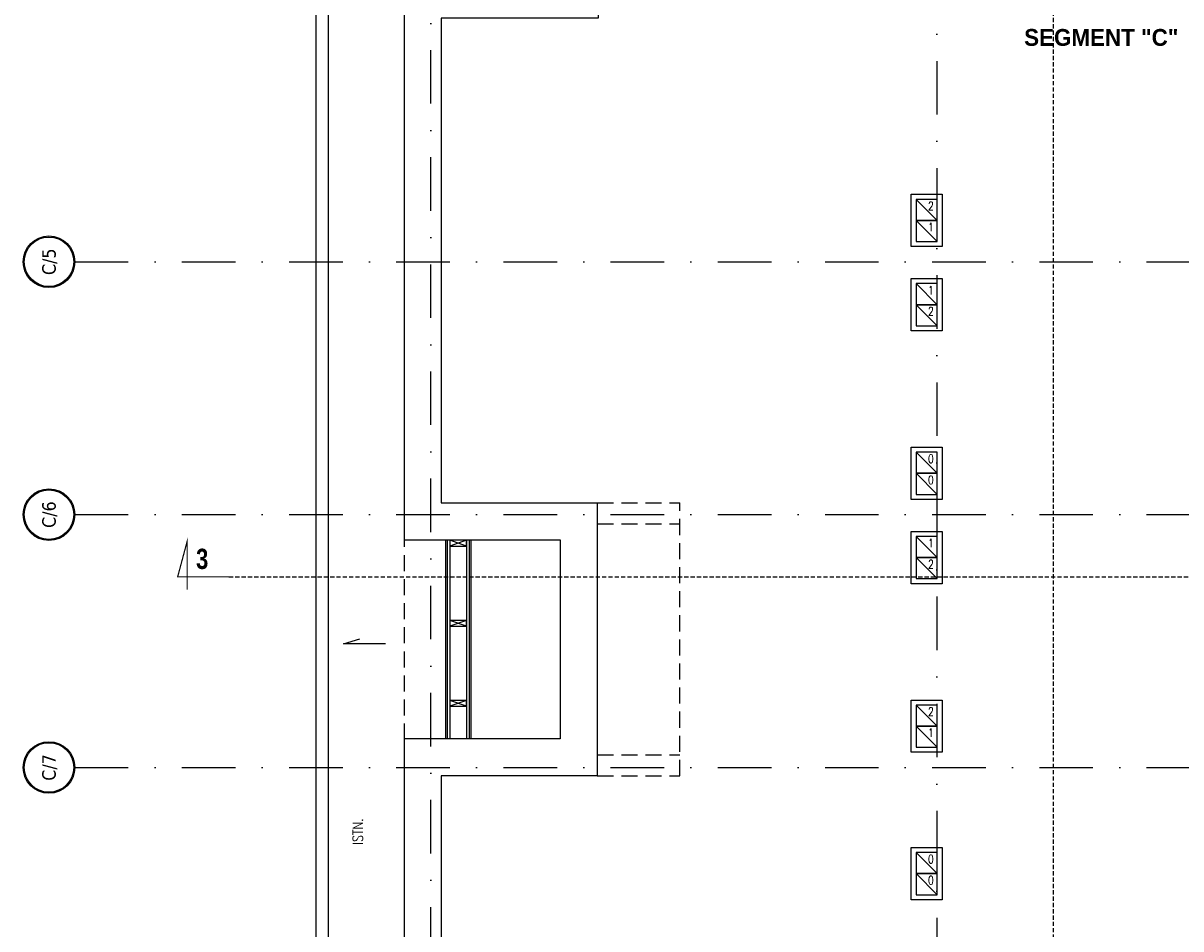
# Model space of a CAD drawing. Header units: millimetres. Extents: x 28600 to 181045, y -399112 to -163690.
# Tile 464 of 482: x 87568 to 88941, y -197020 to -195945. Entities that reach past the tile are written whole.
import ezdxf
from ezdxf.enums import TextEntityAlignment as Align

# ---------------------------------------------------------------- set-up
doc = ezdxf.new("R2010")
doc.units = ezdxf.units.MM
for name, pattern in [('CARKOVANA', [7.5, 5, -2.5]), ('DASHDOT', [25.4, 12.7, -6.35, 0, -6.35]), ('HIDDEN', [9.525, 6.35, -3.175])]:
    doc.linetypes.add(name, pattern=pattern)
doc.layers.get('0').update_dxf_attribs({"color": 8})
for name, color, linetype in [('!! 0_ Istn-sciany', 8, 'Continuous'), ('!! 0_ Istn-widok', 8, 'Continuous'), ('!! 0_ Opis', 8, 'Continuous'), ('!! 0_Istn-went', 8, 'Continuous'), ('!! 1_Wyburzenia', 8, 'CARKOVANA'), ('0-osie-liniA', 8, 'DASHDOT'), ('0-osie-tx', 8, 'Continuous')]:
    doc.layers.add(name, color=color, linetype=linetype)
doc.styles.add('ARCHETYP', font='romans.shx', dxfattribs={"height": 15})
doc.styles.add('STYLE10', font='arialbd.ttf')
doc.styles.add('STYLE7', font='ARIALNB.TTF')
doc.styles.add('TAHOMA', font='tahoma.ttf')

# ---------------------------------------------------------------- blocks, each defined once
blk = doc.blocks.new('*U27')
h = blk.add_hatch(color=256)
edge = h.paths.add_edge_path()
edge.add_arc((0, 0), 30.6, 0, 360)
edge = h.paths.add_edge_path(flags=17)
edge.add_arc((0, 0), 29.4, 0, 360)
for radius in [30.6, 29.4]:
    blk.add_circle((0, 0), radius)
at = {"style": 'TAHOMA', "flags": 8}
blk.add_attdef('ANSICHTSNUMMER', text='', height=16, dxfattribs=at).set_placement((0, 0), align=Align.MIDDLE_CENTER)

msp = doc.modelspace()

# ---------------------------------------------------------------- linework, layer by layer
at = {"layer": '!! 0_ Istn-sciany'}
for points in [[(88205.25438, -195639.73497), (88206.10722, -195895.5883), (88020.25413, -195895.5883), (88020.25413, -196558.5883), (88205.25413, -196558.5883), (88205.25413, -196794.5883), (88020.25413, -196794.5883), (88020.25413, -197458.5883)], [(88249.25413, -195639.5883), (88250.25413, -195939.5883), (88064.25413, -195939.5883), (88064.25413, -196514.5883), (88249.25413, -196514.5883), (88249.25413, -196838.5883), (88064.25413, -196838.5883), (88064.25413, -197416.12813)]]:
    msp.add_lwpolyline(points, dxfattribs=at)
for points in [[(88621.25413, -196148.5883), (88658.25413, -196148.5883), (88658.25413, -196210.5883), (88621.25413, -196210.5883)], [(88621.25413, -196248.5883), (88658.25413, -196248.5883), (88658.25413, -196310.5883), (88621.25413, -196310.5883)], [(88621.25413, -196448.5883), (88658.25413, -196448.5883), (88658.25413, -196510.5883), (88621.25413, -196510.5883)], [(88621.25413, -196548.5883), (88658.25413, -196548.5883), (88658.25413, -196610.5883), (88621.25413, -196610.5883)], [(88621.25413, -196748.5883), (88658.25413, -196748.5883), (88658.25413, -196810.5883), (88621.25413, -196810.5883)], [(88621.25413, -196923.5883), (88658.25413, -196923.5883), (88658.25413, -196985.5883), (88621.25413, -196985.5883)]]:
    msp.add_lwpolyline(points, close=True, dxfattribs=at)
at = {"layer": '!! 0_ Istn-widok'}
for points in [[(87915.25413, -195631.5883), (87915.25413, -197365.26521)], [(87930.25413, -195631.5883), (87930.25413, -197365.26521)], [(88069.25413, -196558.5883), (88069.25413, -196794.5883)], [(88071.25413, -196558.5883), (88071.25413, -196794.5883)], [(88074.25413, -196558.5883), (88074.25413, -196794.5883)], [(88094.25493, -196559.09008), (88074.25493, -196566.09008)], [(88094.25493, -196566.09008), (88074.25493, -196559.09008)], [(88094.25413, -196558.5883), (88094.25413, -196794.5883)], [(88097.25413, -196558.5883), (88097.25413, -196794.5883)], [(88099.25413, -196558.5883), (88099.25413, -196794.5883)], [(88094.25413, -196654.0883), (88074.25413, -196661.0883)], [(88094.25413, -196661.0883), (88074.25413, -196654.0883)], [(88094.25414, -196749.0883), (88074.25414, -196756.0883)], [(88094.25414, -196756.0883), (88074.25414, -196749.0883)]]:
    msp.add_lwpolyline(points, dxfattribs=at)
at = {"layer": '!! 0_ Istn-widok', "linetype": 'HIDDEN', "ltscale": 3}
for points in [[(88020.25413, -195633.5883), (88020.25413, -197458.5883)], [(88249.25413, -196514.5883), (88347.25413, -196514.5883)], [(88347.25413, -196838.5883), (88347.25413, -196514.5883)], [(88249.25413, -196539.5883), (88347.25413, -196539.5883)], [(88249.25413, -196813.5883), (88347.25413, -196813.5883)], [(88249.25413, -196838.5883), (88347.25413, -196838.5883)]]:
    msp.add_lwpolyline(points, dxfattribs=at)
at = {"layer": '!! 0_ Istn-widok'}
for points in [[(88074.25493, -196559.09008), (88074.25493, -196566.09008), (88094.25493, -196566.09008), (88094.25493, -196559.09008)], [(88074.25413, -196654.0883), (88074.25413, -196661.0883), (88094.25413, -196661.0883), (88094.25413, -196654.0883)], [(88074.25414, -196749.0883), (88074.25414, -196756.0883), (88094.25414, -196756.0883), (88094.25414, -196749.0883)]]:
    msp.add_lwpolyline(points, close=True, dxfattribs=at)
at = {"layer": '!! 0_ Opis', "const_width": 1.44}
msp.add_lwpolyline([(87812.39936, -196602.48145), (87751.57376, -196602.48145), (87762.84495, -196560.41681), (87762.84495, -196617.68785)], dxfattribs=at)
msp.add_lwpolyline([(87812.39936, -196602.48145), (87751.57376, -196602.48145), (87762.84495, -196560.41681), (87762.84495, -196617.68785)], dxfattribs=at)
at = {"layer": '!! 0_ Opis'}
for points in [[(87948.256, -196681.8447), (87967.76863, -196676.01569)], [(87998.256, -196681.8447), (87948.256, -196681.8447)]]:
    msp.add_lwpolyline(points, dxfattribs=at)
at = {"layer": '!! 0_Istn-went'}
for points in [[(88627.25413, -196179.5883), (88652.25413, -196179.5883), (88652.25413, -196154.5883), (88627.25413, -196154.5883)], [(88627.25413, -196204.5883), (88652.25413, -196204.5883), (88652.25413, -196179.5883), (88627.25413, -196179.5883)], [(88627.25413, -196279.5883), (88652.25413, -196279.5883), (88652.25413, -196254.5883), (88627.25413, -196254.5883)], [(88627.25413, -196304.5883), (88652.25413, -196304.5883), (88652.25413, -196279.5883), (88627.25413, -196279.5883)], [(88627.25413, -196479.5883), (88652.25413, -196479.5883), (88652.25413, -196454.5883), (88627.25413, -196454.5883)], [(88627.25413, -196504.5883), (88652.25413, -196504.5883), (88652.25413, -196479.5883), (88627.25413, -196479.5883)], [(88627.25413, -196579.5883), (88652.25413, -196579.5883), (88652.25413, -196554.5883), (88627.25413, -196554.5883)], [(88627.25413, -196604.5883), (88652.25413, -196604.5883), (88652.25413, -196579.5883), (88627.25413, -196579.5883)], [(88627.25413, -196779.5883), (88652.25413, -196779.5883), (88652.25413, -196754.5883), (88627.25413, -196754.5883)], [(88627.25413, -196804.5883), (88652.25413, -196804.5883), (88652.25413, -196779.5883), (88627.25413, -196779.5883)], [(88627.25413, -196954.5883), (88652.25413, -196954.5883), (88652.25413, -196929.5883), (88627.25413, -196929.5883)], [(88627.25413, -196979.5883), (88652.25413, -196979.5883), (88652.25413, -196954.5883), (88627.25413, -196954.5883)]]:
    msp.add_lwpolyline(points, close=True, dxfattribs=at)
for points in [[(88627.25413, -196154.5883), (88652.25413, -196179.5883)], [(88627.25413, -196179.5883), (88652.25413, -196204.5883)], [(88627.25413, -196254.5883), (88652.25413, -196279.5883)], [(88627.25413, -196279.5883), (88652.25413, -196304.5883)], [(88627.25413, -196454.5883), (88652.25413, -196479.5883)], [(88627.25413, -196479.5883), (88652.25413, -196504.5883)], [(88627.25413, -196554.5883), (88652.25413, -196579.5883)], [(88627.25413, -196579.5883), (88652.25413, -196604.5883)], [(88627.25413, -196754.5883), (88652.25413, -196779.5883)], [(88627.25413, -196779.5883), (88652.25413, -196804.5883)], [(88627.25413, -196929.5883), (88652.25413, -196954.5883)], [(88627.25413, -196954.5883), (88652.25413, -196979.5883)]]:
    msp.add_lwpolyline(points, dxfattribs=at)
at = {"layer": '!! 1_Wyburzenia'}
for points in [[(88789.92067, -193651.73113), (88789.92067, -199799.7379)], [(87812.39936, -196602.48145), (89794.45375, -196602.48145)]]:
    msp.add_lwpolyline(points, dxfattribs=at)
at = {"layer": '0-osie-liniA', "ltscale": 5}
for points in [[(88651.75413, -193575.54863), (88651.75413, -199799.35902)], [(88051.75413, -199599.773), (88051.75413, -193580.95023)], [(87629.57573, -196228.62813), (89870.15254, -196228.62813)], [(87629.57573, -196528.62813), (89870.15254, -196528.62813)], [(87629.57573, -196828.62813), (89870.15254, -196828.62813)]]:
    msp.add_lwpolyline(points, dxfattribs=at)

# ---------------------------------------------------------------- block references
at = {"layer": '0-osie-tx'}
ref = msp.add_blockref('*U27', (87598.97573, -196228.62813), dxfattribs=dict(at, rotation=270))
ref.add_attrib('ANSICHTSNUMMER', 'C/5', dxfattribs={"layer": '0', "height": 16, "rotation": 90, "style": 'TAHOMA', "flags": 8}).set_placement((87598.97573, -196228.62813), align=Align.MIDDLE_CENTER)
ref = msp.add_blockref('*U27', (87598.97573, -196528.62813), dxfattribs=dict(at, rotation=270))
ref.add_attrib('ANSICHTSNUMMER', 'C/6', dxfattribs={"layer": '0', "height": 16, "rotation": 90, "style": 'TAHOMA', "flags": 8}).set_placement((87598.97573, -196528.62813), align=Align.MIDDLE_CENTER)
ref = msp.add_blockref('*U27', (87598.97573, -196828.62813), dxfattribs=dict(at, rotation=270))
ref.add_attrib('ANSICHTSNUMMER', 'C/7', dxfattribs={"layer": '0', "height": 16, "rotation": 90, "style": 'TAHOMA', "flags": 8}).set_placement((87598.97573, -196828.62813), align=Align.MIDDLE_CENTER)

# ---------------------------------------------------------------- texts
at = {"layer": '!! 0_ Opis', "style": 'STYLE10', "width": 0.95}
msp.add_text('SEGMENT "C"', height=20, dxfattribs=at).set_placement((88755.44071, -195972.40569))
at = {"layer": '!! 0_ Opis', "style": 'STYLE7', "text_generation_flag": 6, "width": 0.95}
msp.add_text('3', height=24, rotation=180.00000016, dxfattribs=at).set_placement((87773.41862, -196593.09758))
at = {"layer": '!! 0_ Opis', "style": 'ARCHETYP', "width": 0.8}
msp.add_text('ISTN.', height=12, rotation=90, dxfattribs=at).set_placement((87971.26246, -196920.31967))
at = {"layer": '!! 0_Istn-went', "style": 'ARCHETYP', "width": 0.8}
for s, p in [('2', (88641.41557, -196167.41077)), ('1', (88641.41557, -196192.41077)), ('1', (88641.41557, -196267.41077)), ('2', (88641.41557, -196292.41077)), ('0', (88641.41557, -196467.41077)), ('0', (88641.41557, -196492.41077)), ('1', (88641.41557, -196567.41077)), ('2', (88641.41557, -196592.41077)), ('2', (88641.41557, -196767.41077)), ('1', (88641.41557, -196792.41077)), ('0', (88641.41557, -196942.41077)), ('0', (88641.41557, -196967.41077))]:
    msp.add_text(s, height=10, rotation=0.00000004, dxfattribs=at).set_placement(p)

doc.saveas('drawing.dxf')
